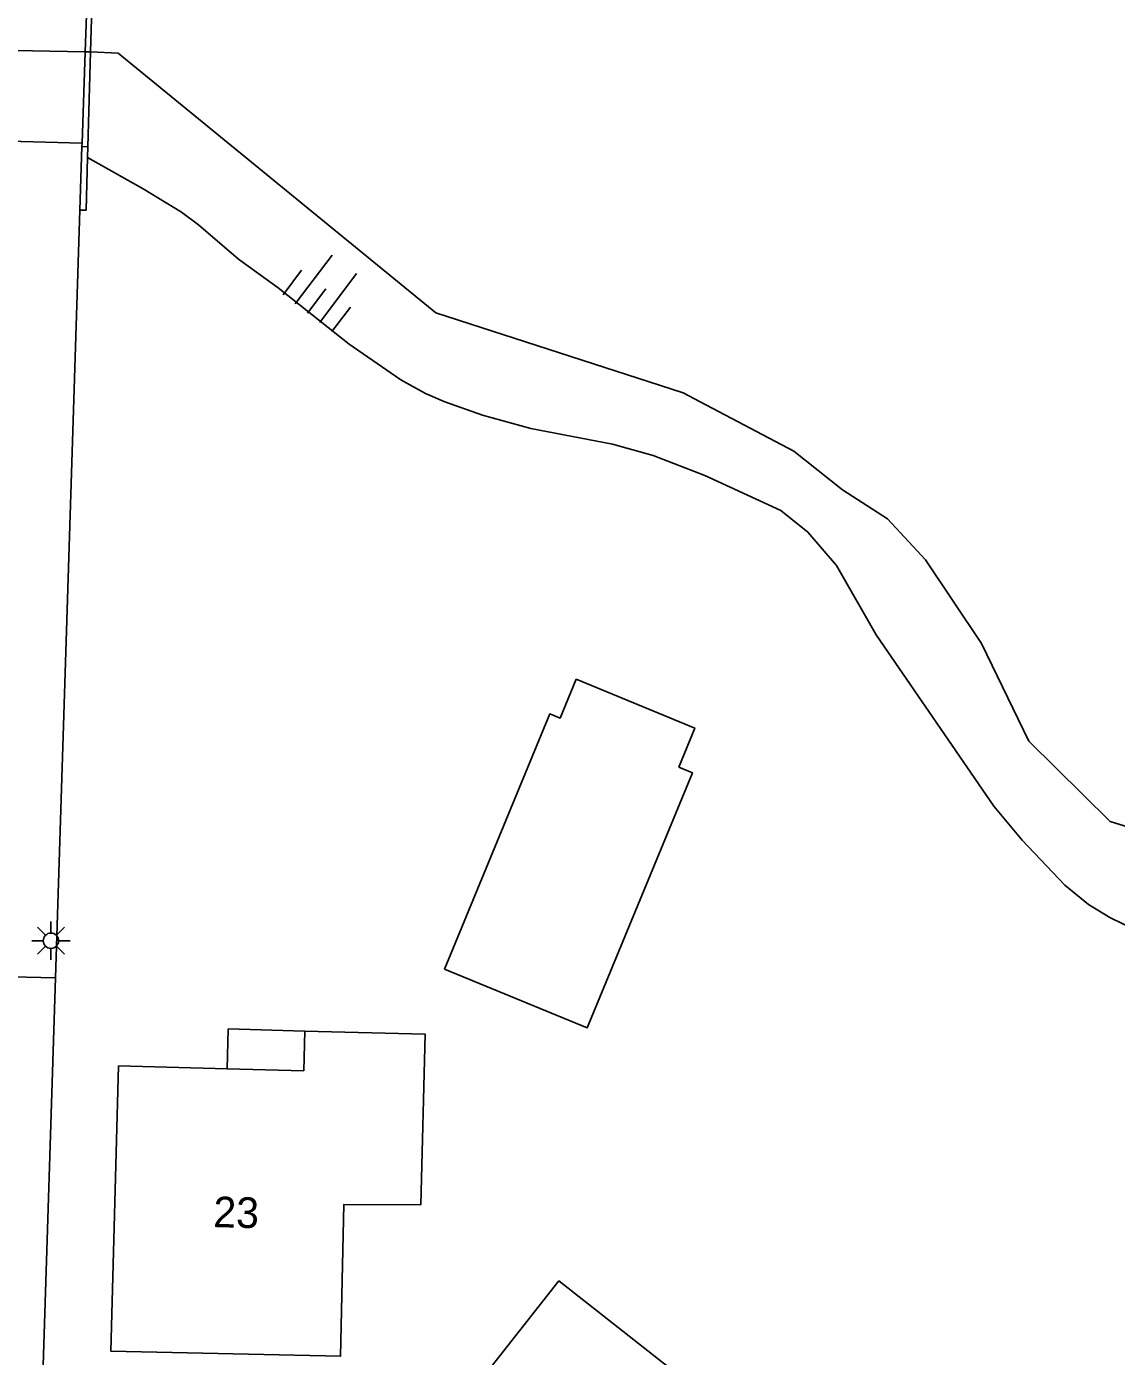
# Model space of a CAD drawing. Extents: x 131000 to 133013, y 393000 to 396501.
# Drawn here: x 131444.02 to 131479.61, y 395468.84 to 395512.24 of the extents above; entities that cross this region are included whole.
import ezdxf

# ---------------------------------------------------------------- set-up
doc = ezdxf.new("R2010")
doc.units = 0
for name, color, linetype in [('gg-anno-huisnummerreeks BGT', 7, 'Continuous'), ('gg-bbg-gedigitaliseerde bebouwing', 7, 'Continuous'), ('gg-bbg-gedigitaliseerde bijgebouw', 7, 'Continuous'), ('gg-bbg-hoofdgebouw', 7, 'Continuous'), ('gg-bbg-luifel en loopbrug', 7, 'Continuous'), ('gg-knt-BGT kruinlijn', 7, 'Continuous'), ('gg-knt-verharding', 7, 'Continuous'), ('gg-kntw-beschoeiing', 7, 'Continuous'), ('gg-kwrk-kunstwerk', 7, 'Continuous'), ('gg-kwrk-kunstwerk niveau 01', 7, 'Continuous'), ('gt-symb-lichtmast', 7, 'Continuous'), ('gt-symb-talud symbool', 7, 'Continuous')]:
    doc.layers.add(name, color=color, linetype=linetype)

# ---------------------------------------------------------------- blocks, each defined once
blk = doc.blocks.new('gt0-TALUD_1')
at = {"layer": 'gt-symb-talud symbool'}
for p, q in [((-1, -1), (-1, 0)), ((-0.5, -2), (-0.5, 0)), ((0, -1), (0, 0)), ((0.5, -2), (0.5, 0)), ((1, -1), (1, 0))]:
    blk.add_line(p, q, dxfattribs=at)
blk = doc.blocks.new('gt0-LMAST')
at = {"layer": 'gt-symb-lichtmast'}
for p, q in [((-0.182, 0.173), (-0.447, 0.438)), ((-0.005, 0.246), (-0.005, 0.621)), ((0.172, 0.173), (0.437, 0.438)), ((-0.255, -0.004), (-0.63, -0.004)), ((-0.182, -0.181), (-0.447, -0.446)), ((-0.005, -0.254), (-0.005, -0.629)), ((0.437, -0.446), (0.172, -0.181)), ((0.245, -0.004), (0.62, -0.004))]:
    blk.add_line(p, q, dxfattribs=at)
blk.add_circle((-0.005, -0.004), 0.25, dxfattribs=at)

msp = doc.modelspace()

# ---------------------------------------------------------------- linework, layer by layer
at = {"layer": 'gg-bbg-gedigitaliseerde bebouwing'}
msp.add_line((131469.612, 395464.865), (131461.395, 395471.302), dxfattribs=at)
at = {"layer": 'gg-bbg-gedigitaliseerde bijgebouw'}
for points in [[(131461.967, 395490.945), (131461.442, 395489.672), (131461.106, 395489.811), (131457.668, 395481.481)], [(131465.314, 395488.074), (131465.839, 395489.346), (131461.967, 395490.945)], [(131457.668, 395481.481), (131462.324, 395479.559), (131465.762, 395487.889), (131465.314, 395488.074)]]:
    msp.add_lwpolyline(points, dxfattribs=at)
at = {"layer": 'gg-bbg-hoofdgebouw'}
for p, q in [((131450.57, 395478.226), (131447.024, 395478.321)), ((131461.395, 395471.302), (131458.828, 395468.036))]:
    msp.add_line(p, q, dxfattribs=at)
for points in [[(131453.107, 395479.459), (131453.072, 395478.159), (131450.57, 395478.226)], [(131456.895, 395473.784), (131457.036, 395479.353), (131453.107, 395479.459)], [(131447.024, 395478.321), (131446.775, 395469.008), (131454.273, 395468.843), (131454.383, 395473.797), (131456.895, 395473.784)]]:
    msp.add_lwpolyline(points, dxfattribs=at)
at = {"layer": 'gg-bbg-luifel en loopbrug'}
msp.add_lwpolyline([(131453.107, 395479.459), (131450.606, 395479.526), (131450.57, 395478.226)], dxfattribs=at)
at = {"layer": 'gg-knt-BGT kruinlijn'}
msp.add_lwpolyline([(131446.009, 395507.974), (131447.824, 395506.952), (131449.074, 395506.183), (131449.638, 395505.772), (131450.939, 395504.658), (131452.24, 395503.714), (131454.557, 395501.88), (131456.243, 395500.718), (131457.045, 395500.271), (131457.679, 395500), (131458.905, 395499.557), (131460.482, 395499.121), (131463.154, 395498.614), (131464.479, 395498.244), (131466.17, 395497.596), (131468.652, 395496.449), (131469.533, 395495.744), (131470.462, 395494.654), (131471.762, 395492.39), (131475.604, 395486.801), (131476.526, 395485.685), (131477.919, 395484.214), (131478.7, 395483.589), (131479.388, 395483.159), (131480.291, 395482.729)], dxfattribs=at)
at = {"layer": 'gg-knt-verharding'}
for p, q in [((131444.965, 395481.198), (131445.762, 395506.253)), ((131440.868, 395481.291), (131444.965, 395481.198)), ((131444.965, 395481.198), (131444.49, 395466.223))]:
    msp.add_line(p, q, dxfattribs=at)
at = {"layer": 'gg-kntw-beschoeiing'}
for p, q in [((131445.935, 395511.424), (131441.829, 395511.501)), ((131446.108, 395511.421), (131445.935, 395511.424)), ((131469.076, 395498.39), (131466.012, 395500))]:
    msp.add_line(p, q, dxfattribs=at)
for points in [[(131451.724, 395507.525), (131447.007, 395511.382), (131446.108, 395511.421)], [(131466.012, 395500), (131465.456, 395500.292), (131457.384, 395502.896), (131451.724, 395507.525)], [(131490.224, 395500), (131491.159, 395498.652), (131492.127, 395497.086), (131492.831, 395493.834), (131492.84, 395492.654), (131491.413, 395488.821), (131489.351, 395486.78), (131488.01, 395485.869), (131486.777, 395485.521), (131483.804, 395484.934), (131479.409, 395486.3), (131476.745, 395488.918), (131475.2, 395492.107), (131473.378, 395494.844), (131472.131, 395496.182), (131470.661, 395497.124), (131469.076, 395498.39)]]:
    msp.add_lwpolyline(points, dxfattribs=at)
at = {"layer": 'gg-kwrk-kunstwerk'}
for p, q in [((131445.762, 395506.253), (131445.828, 395508.326)), ((131446.009, 395507.974), (131446.019, 395508.321))]:
    msp.add_line(p, q, dxfattribs=at)
msp.add_lwpolyline([(131445.762, 395506.253), (131445.96, 395506.249), (131446.009, 395507.974)], dxfattribs=at)
at = {"layer": 'gg-kwrk-kunstwerk niveau 01'}
for p, q in [((131446.135, 395517.225), (131445.935, 395511.424)), ((131446.108, 395511.421), (131446.271, 395517.223)), ((131445.935, 395511.424), (131445.832, 395508.44)), ((131446.019, 395508.321), (131446.108, 395511.421)), ((131441.723, 395508.551), (131445.832, 395508.44)), ((131445.832, 395508.44), (131445.828, 395508.326)), ((131445.828, 395508.326), (131446.019, 395508.321))]:
    msp.add_line(p, q, dxfattribs=at)

# ---------------------------------------------------------------- block references
at = {"layer": 'gt-symb-lichtmast'}
msp.add_blockref('gt0-LMAST', (131444.821, 395482.411), dxfattribs=at)
at = {"layer": 'gt-symb-talud symbool', "xscale": 0.999603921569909, "yscale": 0.9996039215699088, "rotation": 142.9696103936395}
msp.add_blockref('gt0-TALUD_1', (131453.193, 395502.892), dxfattribs=at)

# ---------------------------------------------------------------- texts
at = {"layer": 'gg-anno-huisnummerreeks BGT'}
msp.add_text('23', height=1, rotation=358.5, dxfattribs=at).set_placement((131450.108, 395473.059))

doc.saveas('drawing.dxf')
